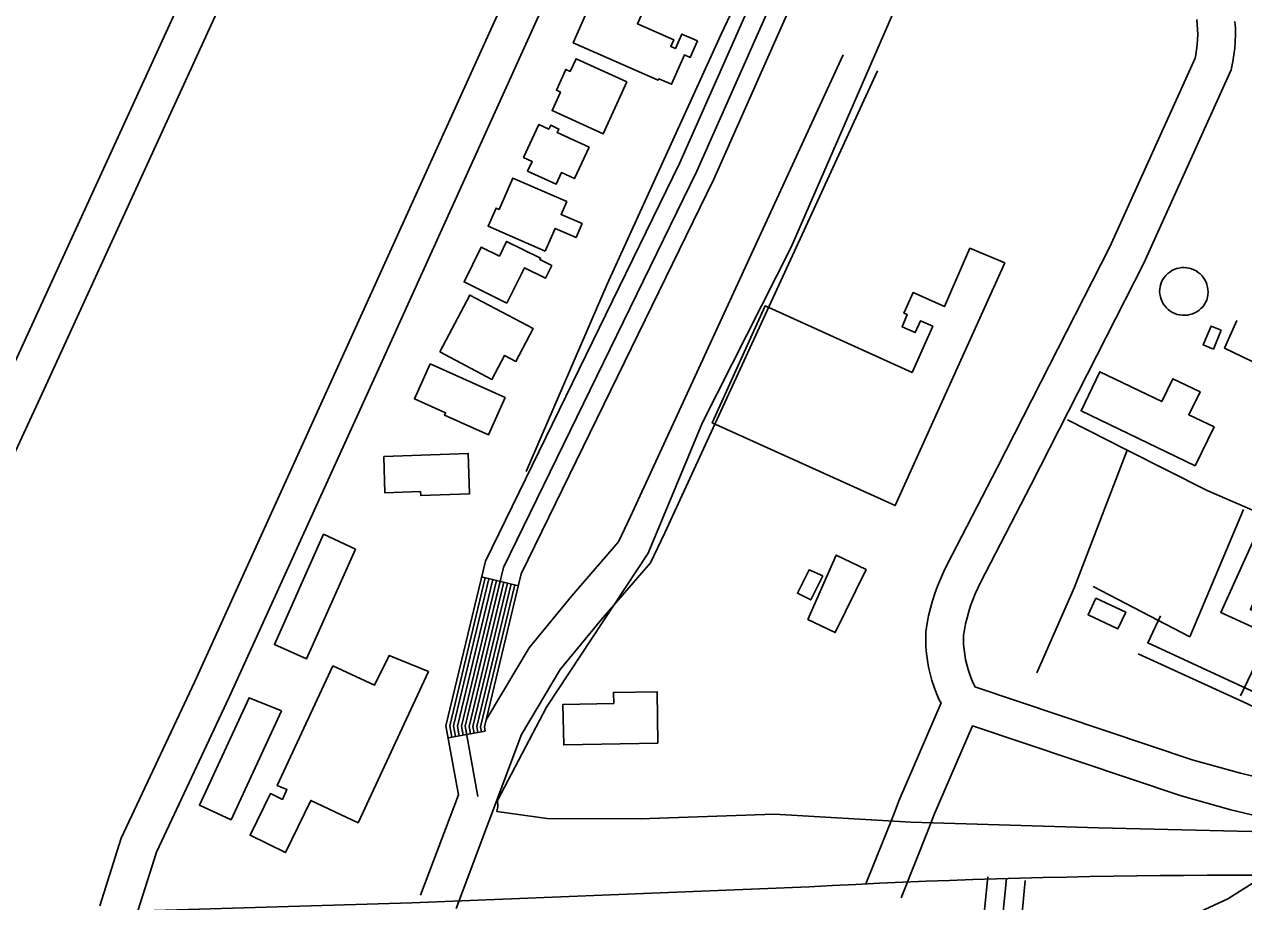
# Model space of a CAD drawing. Extents: x 3704301 to 3742427, y 506229 to 532009.
# Drawn here: x 3720045 to 3721013, y 522880 to 523576 of the extents above; entities that cross this region are included whole.
import ezdxf

# ---------------------------------------------------------------- set-up
doc = ezdxf.new("R2010")
doc.units = 0
for name, color, linetype in [('V-BLDG-OTLN', 7, 'Continuous'), ('V-DOMW-TANK', 7, 'Continuous'), ('V-RAIL-TRAK', 7, 'Continuous'), ('V-ROAD-CNTR', 7, 'Continuous'), ('V-SITE-OTLN', 7, 'Continuous'), ('V-TOPO-SHOR', 7, 'Continuous'), ('V-UTIL-LINE', 7, 'Continuous')]:
    doc.layers.add(name, color=color, linetype=linetype)

msp = doc.modelspace()

# ---------------------------------------------------------------- linework, layer by layer
at = {"layer": 'V-BLDG-OTLN'}
for points in [[(3720579.71, 523562.93700000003), (3720573.9820000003, 523549.91000000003), (3720569.372, 523551.938), (3720559.105, 523528.588), (3720549.056, 523533.01), (3720548.546, 523531.84500000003), (3720481.114, 523561.496), (3720498.876, 523601.882), (3720535.992, 523585.56200000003), (3720532.043, 523576.583), (3720560.865, 523563.91000000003), (3720558.509, 523558.559), (3720562.255, 523556.91000000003), (3720567.304, 523568.391)], [(3720523.577, 523530.438), (3720504.848, 523489.371), (3720464.238, 523507.893), (3720470.859, 523522.418), (3720467.775, 523523.82300000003), (3720475.309, 523540.346), (3720478.705, 523538.798), (3720483.274, 523548.816)], [(3720493.594, 523478.631), (3720482.125, 523453.75200000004), (3720471.748, 523458.536), (3720467.441, 523449.193), (3720444.835, 523459.61600000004), (3720448.403, 523467.351), (3720441.667, 523470.454), (3720453.6890000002, 523496.531), (3720461.662, 523492.857), (3720463.151, 523496.086), (3720469.741, 523493.047), (3720468.443, 523490.227)], [(3720458.8910000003, 523396.142), (3720413.4930000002, 523415.99100000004), (3720419.753, 523430.313), (3720422.254, 523429.219), (3720433.174, 523454.189), (3720475.897, 523435.507), (3720471.435, 523425.299), (3720488.085, 523418.01900000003), (3720483.274, 523407.015), (3720466.798, 523414.222)], [(3720428.386, 523354.93), (3720394.411, 523371.783), (3720408.076, 523399.333), (3720422.42, 523392.216), (3720428.177, 523403.82), (3720455.147, 523390.44), (3720454.639, 523389.425), (3720464.066, 523384.74700000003), (3720459.02, 523374.568), (3720442.247, 523382.873)], [(3720823.828, 523386.809), (3720736.7260000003, 523194.211), (3720591.46, 523259.86600000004), (3720633.384, 523352.645), (3720750.059, 523299.911), (3720766.58, 523336.539), (3720756.918, 523340.838), (3720752.629, 523331.458), (3720742.148, 523336.189), (3720746.194, 523345.864), (3720743.593, 523347.017), (3720750.845, 523363.309), (3720775.886, 523352.19), (3720795.971, 523398.438)], [(3720375.078, 523316.18200000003), (3720398.862, 523361.238), (3720449.294, 523334.618), (3720435.543, 523308.57), (3720426.545, 523313.319), (3720416.495, 523294.324)], [(3720995.454, 523333.465), (3720989.358, 523318.47000000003), (3720981.366, 523321.718), (3720987.461, 523336.713)], [(3720367.343, 523306.66500000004), (3720426.9620000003, 523279.92), (3720413.6890000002, 523250.329), (3720378.859, 523265.951), (3720379.731, 523267.89), (3720354.94, 523279.011)], [(3720974.983, 523225.81200000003), (3720884.35, 523269.43), (3720899.27, 523300.427), (3720948.398, 523276.77400000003), (3720957.1380000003, 523294.93), (3720978.804, 523284.499), (3720969.9790000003, 523266.17), (3720989.882, 523256.59500000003)], [(3720330.565, 523233.179), (3720397.674, 523235.583), (3720398.823, 523203.548), (3720360.015, 523202.16000000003), (3720359.903, 523205.30100000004), (3720331.6010000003, 523204.287)], [(3721044.877, 523170.598), (3721018.759, 523111.804), (3721027.9790000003, 523107.73000000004), (3721022.975, 523096.772), (3720995.25, 523109.244), (3721026.926, 523179.363)], [(3720308.1890000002, 523159.653), (3720269.295, 523072.66000000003), (3720243.808, 523084.064), (3720282.877, 523171.423)], [(3720713.66, 523143.499), (3720689.057, 523093.38800000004), (3720667.449, 523103.86), (3720689.842, 523154.922)], [(3720679.12, 523138.344), (3720669.642, 523119.396), (3720659.0810000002, 523124.686), (3720668.344, 523143.18700000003)], [(3720919.711, 523109.514), (3720913.61, 523096.481), (3720889.915, 523107.57300000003), (3720896.018, 523120.606)], [(3720366.073, 523062.527), (3720310.29, 522942.50800000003), (3720272.6010000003, 522960.184), (3720252.665, 522918.792), (3720224.5300000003, 522932.522), (3720240.656, 522965.585), (3720250.142, 522960.954), (3720253.687, 522968.751), (3720246.063, 522972.014), (3720290.248, 523066.955), (3720323.2800000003, 523051.797), (3720334.966, 523075.34500000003)], [(3720249.526, 523031.246), (3720209.432, 522944.837), (3720184.207, 522956.539), (3720223.741, 523041.75200000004)], [(3720548.153, 523005.724), (3720473.593, 523004.202), (3720472.934, 523036.37), (3720513.197, 523037.193), (3720513.005, 523045.871), (3720547.6040000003, 523046.458)]]:
    msp.add_lwpolyline(points, close=True, dxfattribs=at)
at = {"layer": 'V-DOMW-TANK'}
msp.add_lwpolyline([(3720984.088, 523357.181), (3720983.214, 523355.348), (3720982.151, 523353.617), (3720980.914, 523352.00800000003), (3720979.515, 523350.53500000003), (3720977.971, 523349.216), (3720976.2970000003, 523348.065), (3720974.514, 523347.094), (3720972.6380000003, 523346.316), (3720970.6920000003, 523345.737), (3720968.6950000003, 523345.364), (3720966.6720000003, 523345.2), (3720964.642, 523345.249), (3720962.629, 523345.509), (3720960.653, 523345.976), (3720958.736, 523346.648), (3720956.901, 523347.516), (3720955.164, 523348.571), (3720953.548, 523349.8), (3720952.0700000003, 523351.19), (3720950.742, 523352.729), (3720949.583, 523354.398), (3720948.606, 523356.175), (3720947.818, 523358.047), (3720947.228, 523359.989), (3720946.847, 523361.98600000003), (3720946.6750000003, 523364.009), (3720946.7120000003, 523366.038), (3720946.964, 523368.054), (3720947.511, 523370.001), (3720948.256, 523371.879), (3720949.196, 523373.669), (3720950.316, 523375.353), (3720951.609, 523376.909), (3720953.057, 523378.32), (3720954.642, 523379.576), (3720956.35, 523380.657), (3720958.162, 523381.552), (3720960.059, 523382.255), (3720962.019, 523382.754), (3720964.02, 523383.047), (3720966.039, 523383.129), (3720968.056, 523382.998), (3720970.051, 523382.658), (3720971.997, 523382.113), (3720973.875, 523381.36600000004), (3720975.667, 523380.42600000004), (3720977.348, 523379.305), (3720978.9050000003, 523378.01300000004), (3720980.318, 523376.56700000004), (3720981.571, 523374.98000000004), (3720982.6520000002, 523373.272), (3720983.549, 523371.46), (3720984.252, 523369.561), (3720984.752, 523367.60500000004), (3720985.044, 523365.604), (3720985.126, 523363.585), (3720984.995, 523361.566), (3720984.6550000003, 523359.571)], close=True, dxfattribs=at)
at = {"layer": 'V-RAIL-TRAK'}
msp.add_lwpolyline([(3720154.335, 522806.322), (3720280.321, 522809.851), (3720361.572, 522811.645), (3720489.906, 522815.989), (3720623.72, 522821.57800000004), (3720748.9960000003, 522825.489), (3720829.8140000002, 522830.42100000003), (3720856.078, 522833.88800000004), (3720885.452, 522839.75), (3720912.072, 522845.969), (3720935.9420000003, 522852.55), (3720960.933, 522863.45900000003), (3721000.751, 522882.014), (3721025.273, 522897.479), (3721045.909, 522911.282), (3721087.897, 522944.783), (3721099.878, 522954.792), (3721137.098, 522992.553), (3721151.786, 523011.188), (3721167.992, 523034.162), (3721183.324, 523064.19200000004), (3721208.186, 523117.112), (3721237.977, 523184.227), (3721270.849, 523256.094)], dxfattribs=at)
at = {"layer": 'V-ROAD-CNTR'}
for p, q in [((3720408.3501443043, 523137.5816986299), (3720437.521085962, 523130.5767126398)), ((3720381.739197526, 523009.7899542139), (3720411.261138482, 523015.12294354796))]:
    msp.add_line(p, q, dxfattribs=at)
for points in [[(3720411.2621384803, 523015.12294354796), (3720410.63213974, 523018.60693658), (3720439.773081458, 523139.95669387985), (3720592.6897756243, 523453.16306746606), (3720709.9475411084, 523717.65453848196), (3720743.7454735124, 523764.3974449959), (3720781.0223989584, 523793.6813864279), (3720825.263310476, 523864.3802450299), (3720855.94624911, 523934.98510381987), (3720929.5761018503, 524098.9437759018), (3720998.748963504, 524258.22545733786), (3721158.203644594, 524607.405758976), (3721232.389496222, 524777.522418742), (3721399.7941614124, 525135.5057027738), (3721535.8758892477, 525451.1430714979), (3721546.232868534, 525487.5539986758), (3721549.968861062, 525517.7919382), (3721549.162862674, 525555.8448620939)], [(3720389.891181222, 522964.661044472), (3720379.9882010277, 523019.47893483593), (3720411.371138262, 523150.1606734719), (3720565.487830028, 523465.82704213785), (3720683.7955934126, 523732.6865084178), (3720721.9015172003, 523785.38740301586), (3720758.370444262, 523814.03534571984), (3720798.643363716, 523878.3942170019), (3720828.504303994, 523947.10907957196), (3720902.1321567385, 524111.06375166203), (3720971.343018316, 524270.4334329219), (3721130.807699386, 524619.63373452), (3721205.0475509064, 524789.874394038), (3721372.4262161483, 525147.8016781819), (3721507.5539458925, 525461.2290513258), (3721516.742927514, 525493.5319867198), (3721519.928921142, 525519.32193514), (3721519.168922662, 525555.2088633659)], [(3721534.165892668, 525555.52686273), (3721534.948891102, 525518.5569366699), (3721531.4878980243, 525490.5429926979), (3721521.7149175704, 525456.1860614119), (3721386.11018878, 525141.6536904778), (3721218.7185235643, 524783.6984063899), (3721144.5056719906, 524613.519746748), (3720985.04599091, 524264.3294451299), (3720915.8541292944, 524105.00376378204), (3720842.225276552, 523941.04709169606), (3720811.953337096, 523871.38723101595), (3720769.6964216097, 523803.85836607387), (3720732.8234953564, 523774.892424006), (3720696.87156726, 523725.1705234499), (3720579.088802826, 523459.4950548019), (3720425.5721098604, 523145.058683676), (3720395.3101703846, 523019.04293570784), (3720405.389150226, 522963.25304728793)], [(3720723.0855148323, 524239.82749413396), (3720714.501532, 524220.27053324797), (3720616.569727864, 524002.0109697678), (3720463.513033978, 523677.8186181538), (3720300.6433597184, 523318.43033693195), (3720180.715599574, 523054.71686435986), (3720122.0717168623, 522930.1311135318), (3720105.254750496, 522876.441220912)], [(3720756.32644835, 524240.91849195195), (3720741.923477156, 524208.10055758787), (3720643.8216733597, 523989.46499485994), (3720490.740979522, 523665.2226433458), (3720327.959305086, 523306.0283617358), (3720207.9435451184, 523042.1188895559), (3720150.08766083, 522919.209135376), (3720133.8826932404, 522867.473238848)], [(3720464.268032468, 524233.0105077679), (3720449.198062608, 524198.6415765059), (3720299.64736171, 523870.883232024), (3720191.3345783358, 523642.9176879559), (3720032.0348969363, 523295.8133821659), (3719862.117236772, 522928.7551162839), (3719846.154268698, 522868.0992375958)], [(3720497.350966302, 524233.752506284), (3720476.5840078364, 524186.39160100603), (3720326.8433073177, 523858.2192573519), (3720218.516523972, 523630.22371334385), (3720059.2808424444, 523283.25540728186), (3719890.4551800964, 522918.5571366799), (3719875.166210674, 522860.4632528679)], [(3720773.1308189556, 523037.26328892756), (3720771.746287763, 523040.06781842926), (3720769.5592219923, 523045.0756824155), (3720767.610255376, 523050.18181416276), (3720765.9036196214, 523055.37402677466), (3720764.44150436, 523060.6394779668), (3720763.227059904, 523065.9740717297), (3720762.268539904, 523071.3544109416), (3720761.5600781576, 523076.77523412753), (3720761.11127018, 523082.22176572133), (3720760.913870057, 523087.68469934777), (3720760.9857329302, 523093.9054109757), (3720762.078826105, 523100.75504511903), (3720763.270460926, 523106.76282474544), (3720764.69065508, 523112.71926016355), (3720766.3343911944, 523118.6173072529), (3720768.2013100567, 523124.4472959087), (3720770.2832818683, 523130.1975037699), (3720772.584819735, 523135.8758068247), (3720775.1013113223, 523141.45796300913), (3720777.7509384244, 523146.7904447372), (3720817.707528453, 523224.1533532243), (3720907.1447119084, 523399.57366463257), (3720974.777678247, 523549.42157864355), (3720975.329594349, 523552.0593450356), (3720975.9752282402, 523556.01556972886), (3720976.448717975, 523560.00199238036), (3720976.74603659, 523564.0037634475), (3720976.868901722, 523568.0136345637), (3720976.814765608, 523572.0283000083), (3720976.586337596, 523576.03094272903), (3720976.180045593, 523580.0242863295)], [(3720800.1523982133, 523050.29820570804), (3720798.957712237, 523052.71818157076), (3720797.334778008, 523056.4343175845), (3720795.889744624, 523060.2201858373), (3720794.6223803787, 523064.07597322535), (3720793.53649564, 523067.9865220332), (3720792.636940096, 523071.9379282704), (3720791.925460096, 523075.9315890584), (3720791.399921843, 523079.95276587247), (3720791.0667298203, 523083.9962342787), (3720790.920129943, 523088.0533006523), (3720790.95826707, 523091.3545890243), (3720791.615173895, 523095.470954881), (3720792.585539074, 523100.3631752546), (3720793.7413449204, 523105.21073983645), (3720795.079608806, 523110.0126927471), (3720796.6006899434, 523114.7627040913), (3720798.2987181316, 523119.45249623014), (3720800.171180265, 523124.0721931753), (3720802.218688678, 523128.6140369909), (3720804.513061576, 523133.2315552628), (3720844.3984715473, 523210.4566467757), (3720934.195288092, 523386.58233536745), (3721003.470321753, 523540.06842135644), (3721004.830405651, 523546.56865496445), (3721005.68877176, 523551.8284302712), (3721006.317282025, 523557.1200076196), (3721006.71196341, 523562.4322365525), (3721006.8750982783, 523567.7563654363), (3721006.8032343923, 523573.08569999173), (3721006.499662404, 523578.405057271)], [(3720411.961137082, 523024.1389255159), (3720446.091068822, 523081.330811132), (3720479.9800010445, 523122.70472838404), (3720517.01692697, 523165.3786430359), (3720526.609907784, 523185.407602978), (3720695.4425701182, 523551.88987001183)], [(3720388.00718499, 522874.4472249), (3720439.924081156, 523012.4539488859), (3720470.7110195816, 523064.0448457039), (3720502.917955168, 523103.3647670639), (3720542.324876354, 523148.7706762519), (3720553.763853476, 523172.65162848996), (3720722.690515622, 523539.33789511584)], [(3720384.691191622, 523010.3229531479), (3720383.053194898, 523019.39193501), (3720411.2671384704, 523136.880700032)], [(3720387.643185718, 523010.8559520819), (3720386.1171887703, 523019.304935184), (3720414.184132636, 523136.180701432)], [(3720390.5961798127, 523011.38895101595), (3720389.181182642, 523019.2179353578), (3720417.101126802, 523135.4797028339)], [(3720393.548173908, 523011.9229499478), (3720392.246176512, 523019.12993553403), (3720420.018120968, 523134.7797042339)], [(3720396.500168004, 523012.45594888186), (3720395.3101703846, 523019.04293570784), (3720422.9351151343, 523134.078705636)], [(3720399.4521621, 523012.9889478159), (3720398.3741642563, 523018.9559358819), (3720425.8521093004, 523133.37770703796)], [(3720402.4041561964, 523013.522946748), (3720401.439158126, 523018.8679360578), (3720428.769103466, 523132.67770843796)], [(3720405.35715029, 523014.0559456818), (3720404.503151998, 523018.78093623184), (3720431.6860976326, 523131.97670983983)], [(3720408.3091443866, 523014.58894461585), (3720407.56714587, 523018.69393640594), (3720434.603091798, 523131.2767112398)], [(3720800.016989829, 523050.3435834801), (3720972.5484169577, 522992.5252151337), (3721010.8070306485, 522981.8575911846), (3721042.265422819, 522974.2656376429), (3721101.028081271, 522969.7478454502), (3721137.5010823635, 522966.94252944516)], [(3720713.4885073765, 522893.91797824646), (3720735.262035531, 522948.5322864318), (3720739.9860341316, 522960.399719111), (3720773.32802602, 523037.7206169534)], [(3720741.3554926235, 522882.80802175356), (3720763.131964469, 522937.42971356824), (3720767.7019658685, 522948.910280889), (3720798.0782172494, 523019.3535536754), (3720963.7475830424, 522963.83478486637), (3721003.256969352, 522952.8184088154), (3721037.5665771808, 522944.5383623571)], [(3720359.929241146, 522885.0092037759), (3720389.891181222, 522964.661044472)], [(3720794.267372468, 522433.7981062), (3720785.6493897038, 522444.73508432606), (3720769.6874216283, 522468.51203677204), (3720759.3764422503, 522491.5819906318), (3720753.6644536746, 522509.03495572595), (3720753.069454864, 522528.3369171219), (3720754.08145284, 522549.21987535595), (3720760.30644039, 522571.265831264), (3720764.9964310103, 522586.16680146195), (3720776.9314071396, 522662.53664872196), (3720788.212384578, 522769.585434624), (3720799.173362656, 522805.18136343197), (3720803.2363545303, 522819.63633452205), (3720805.774349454, 522841.756290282), (3720807.5633458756, 522873.28922721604), (3720810.150340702, 522899.675174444)], [(3720833.577293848, 522431.62211055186), (3720828.933303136, 522440.22809333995), (3720819.064322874, 522450.800072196), (3720809.919341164, 522462.40504898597), (3720796.027368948, 522483.100007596), (3720787.4023861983, 522502.39796899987), (3720783.51639397, 522514.26894525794), (3720783.0913948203, 522528.07291765), (3720783.88139324, 522544.3558850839), (3720789.05638289, 522562.683848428), (3720794.2883724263, 522579.30881517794), (3720806.687347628, 522658.64665650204), (3720817.7423255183, 522763.54344670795), (3720827.9533050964, 522796.7073803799), (3720832.7662954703, 522813.83034613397), (3720835.67628965, 522839.1942954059), (3720837.4792860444, 522870.97523184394), (3720840.0062809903, 522896.7471803)], [(3720825.0783108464, 522898.21117737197), (3720822.52131596, 522872.13222952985)], [(3718841.2412785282, 522834.0583056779), (3720352.978255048, 522878.8772160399), (3720668.4176241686, 522891.6661904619)]]:
    msp.add_lwpolyline(points, dxfattribs=at)
msp.add_arc((3721004.329894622, 516729.7398185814), 6171.07556799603, 87.59687260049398, 93.1203448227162, dxfattribs=at)
at = {"layer": 'V-SITE-OTLN'}
msp.add_lwpolyline([(3721935.159, 522903.033), (3721812.594, 522904.47000000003), (3721783.615, 522898.081), (3721650.986, 522899.391), (3721479.767, 522909.697), (3721332.789, 522922.669), (3721228.56, 522925.52), (3721074.679, 522934.238), (3720898.205, 522938.55700000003), (3720749.197, 522942.981), (3720640.7800000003, 522949.332), (3720534.2630000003, 522945.637), (3720460.261, 522945.90400000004), (3720420.528, 522951.327), (3720421.068, 522955.48000000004), (3720421.009, 522960.217), (3720459.757, 523034.107), (3720540.514, 523156.407), (3720583.636, 523260.018), (3720654.131, 523399.425), (3720736.444, 523588.113), (3720722.7490000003, 523594.456), (3720703.694, 523603.099)], dxfattribs=at)
at = {"layer": 'V-TOPO-SHOR'}
msp.add_lwpolyline([(3720443.629, 523221.368), (3720507.951, 523370.001), (3720598.4760000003, 523568.438), (3720686.776, 523754.329), (3720763.355, 523923.979), (3720831.244, 524073.254), (3720910.825, 524241.153), (3720989.161, 524413.21), (3721062.346, 524567.9130000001), (3721124.485, 524700.425), (3721202.716, 524880.827), (3721288.183, 525054.76), (3721356.654, 525205.235), (3721432.784, 525362.957), (3721486.643, 525490.001)], dxfattribs=at)
at = {"layer": 'V-UTIL-LINE'}
msp.add_line((3720920.86, 523238.309), (3720873.394, 523262.287), dxfattribs=at)
for points in [[(3721407.5, 523571.41000000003), (3721368.487, 523488.083), (3721314.506, 523377.085), (3721256.781, 523251.514), (3721252.943, 523244.4), (3721212.0530000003, 523154.374), (3721199.88, 523122.81200000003), (3721199.134, 523119.662), (3721180.759, 523081.74100000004), (3721178.468, 523076.609), (3721120.313, 522985.58400000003), (3721016.416, 523036.90400000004), (3720929.544, 523076.656)], [(3721383.935, 523571.903), (3721346.5470000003, 523484.276), (3721299.943, 523380.045), (3721244.528, 523258.03500000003), (3721233.389, 523238.268), (3721196.883, 523142.798), (3721191.225, 523131.123), (3721185.802, 523118.319), (3721173.227, 523087.537), (3721168.609, 523080.021), (3721115.824, 522999.268), (3721022.9820000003, 523045.623), (3720937.287, 523085.391), (3720947.23, 523106.717)], [(3721240.897, 523251.59), (3721149.859, 523293.373), (3721141.176, 523297.191), (3721132.2630000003, 523300.867), (3721129.883, 523302.608), (3721085.435, 523322.09500000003), (3721084.284, 523319.723), (3721066.936, 523292.982), (3721060.767, 523295.972), (3721028.9820000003, 523311.373), (3721026.699, 523305.45), (3720998.236, 523319.244), (3721007.9820000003, 523341.174)], [(3721141.176, 523297.191), (3721087.69, 523177.954), (3721025.677, 523207.81), (3721021.859, 523199.124), (3721074.755, 523176.224), (3721028.446, 523079.849), (3721010.841, 523043.11600000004)], [(3721081.9760000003, 523163.749), (3720984.473, 523206.118), (3720920.86, 523238.309), (3720879.026, 523129.425), (3720849.244, 523061.523)], [(3721013.319, 523191.166), (3720970.602, 523090.124), (3720893.937, 523130.00200000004)]]:
    msp.add_lwpolyline(points, dxfattribs=at)

doc.saveas('drawing.dxf')
